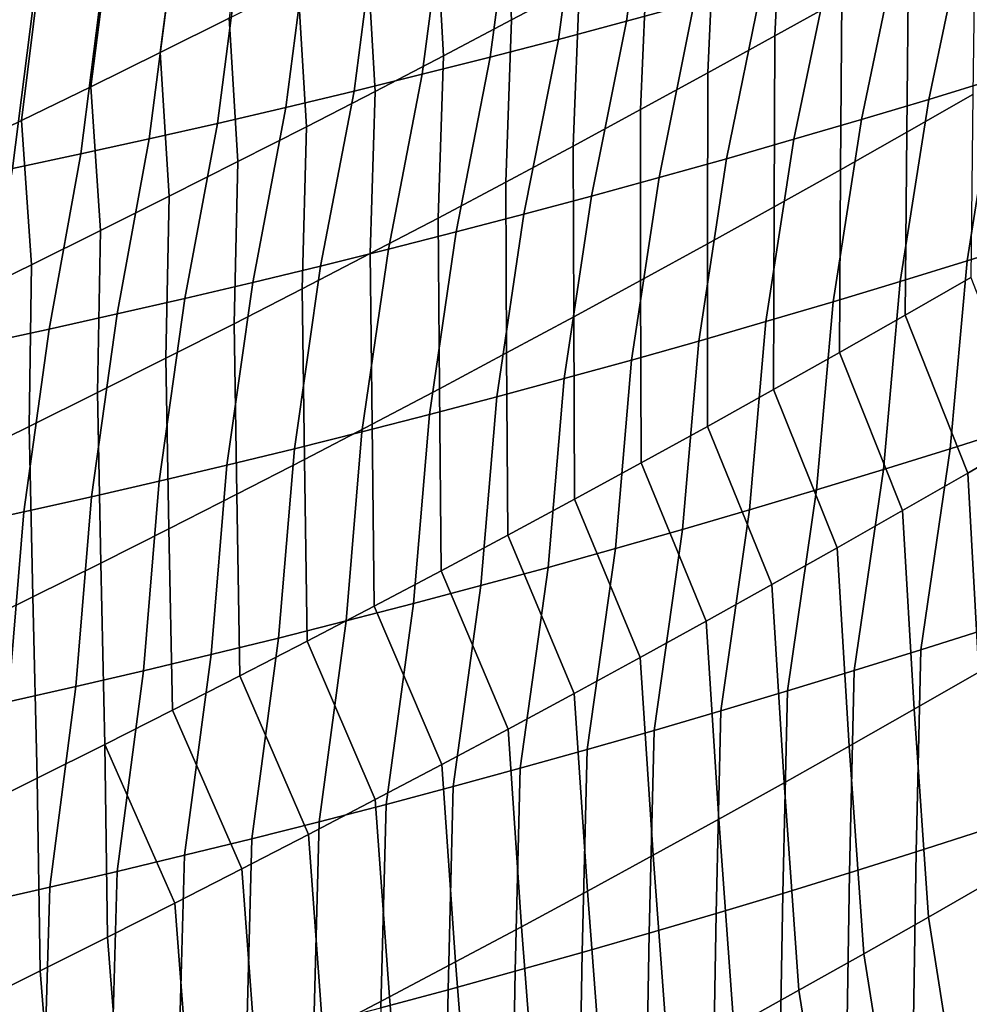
# Model space of a CAD drawing. Header units: metres. Extents: x -240 to 45, y -77 to 27.
# Tile 989 of 1056: x 25.24 to 26.62, y -24.83 to -23.39. Entities that reach past the tile are written whole.
import ezdxf

# ---------------------------------------------------------------- set-up
doc = ezdxf.new("R2010")
doc.units = ezdxf.units.M
doc.layers.add('solid_102011X2', color=7, linetype='CONTINUOUS')

msp = doc.modelspace()

# ---------------------------------------------------------------- linework, layer by layer
at = {"layer": 'solid_102011X2'}
for points in [[(26.438187, -23.358416, 79.651932), (26.340368, -23.412947, 79.629089), (26.351877, -23.175381, 79.303505), (26.450481, -23.120735, 79.325394)], [(26.054764, -23.336706, 79.239487), (25.955299, -23.389605, 79.218704), (25.944067, -23.180773, 78.881798), (26.04402, -23.128136, 78.901535)], [(26.155334, -23.155666, 123.684166), (26.123165, -23.391544, 123.391052), (26.222517, -23.364508, 123.363289), (26.254965, -23.128935, 123.656807)], [(26.055635, -23.181784, 123.711136), (26.023735, -23.417965, 123.418411), (26.123165, -23.391544, 123.391052), (26.155334, -23.155666, 123.684166)], [(25.441374, -23.437229, 78.787262), (25.469517, -23.224281, 78.452675), (25.571421, -23.173758, 78.470261), (25.542297, -23.386845, 78.805603)], [(25.955299, -23.389605, 79.218704), (25.855625, -23.442059, 79.198204), (25.843918, -23.232967, 78.862335), (25.944067, -23.180773, 78.881798)], [(25.95587, -23.207287, 123.737709), (25.924232, -23.443766, 123.445374), (26.023735, -23.417965, 123.418411), (26.055635, -23.181784, 123.711136)], [(26.340368, -23.412947, 79.629089), (26.242323, -23.467049, 79.606522), (26.253054, -23.229591, 79.281891), (26.351877, -23.175381, 79.303505)], [(25.856041, -23.232172, 123.763885), (25.824659, -23.468945, 123.471931), (25.924232, -23.443766, 123.445374), (25.95587, -23.207287, 123.737709)], [(25.340263, -23.487156, 78.769196), (25.367432, -23.274342, 78.435371), (25.469517, -23.224281, 78.452675), (25.441374, -23.437229, 78.787262)], [(26.718019, -23.220186, 123.218483), (26.619097, -23.250259, 123.248245), (26.565144, -23.505644, 122.971169), (26.663456, -23.475538, 122.941154)], [(25.756151, -23.256435, 123.789673), (25.725016, -23.493498, 123.498085), (25.824659, -23.468945, 123.471931), (25.856041, -23.232172, 123.763885)], [(25.855625, -23.442059, 79.198204), (25.755745, -23.494064, 79.177994), (25.743572, -23.284712, 78.843147), (25.843918, -23.232967, 78.862335)], [(26.242323, -23.467049, 79.606522), (26.144053, -23.520721, 79.584244), (26.154016, -23.283369, 79.260551), (26.253054, -23.229591, 79.281891)], [(26.619097, -23.250259, 123.248245), (26.520082, -23.27973, 123.277603), (26.466732, -23.535151, 123.000786), (26.565144, -23.505644, 122.971169)], [(26.629694, -23.498352, 80.017288), (26.533037, -23.553608, 79.992882), (26.535776, -23.303461, 79.675056), (26.633133, -23.248083, 79.698448)], [(25.656204, -23.280077, 123.815063), (25.625309, -23.517424, 123.523834), (25.725016, -23.493498, 123.498085), (25.756151, -23.256435, 123.789673)], [(25.238966, -23.536623, 78.751427), (25.265169, -23.323938, 78.418343), (25.367432, -23.274342, 78.435371), (25.340263, -23.487156, 78.769196)], [(25.556202, -23.303091, 123.840057), (25.525539, -23.540718, 123.549179), (25.625309, -23.517424, 123.523834), (25.656204, -23.280077, 123.815063)], [(26.144053, -23.520721, 79.584244), (26.045559, -23.573959, 79.562248), (26.054764, -23.336706, 79.239487), (26.154016, -23.283369, 79.260551)], [(26.520082, -23.27973, 123.277603), (26.42098, -23.308598, 123.306564), (26.368221, -23.564054, 123.029991), (26.466732, -23.535151, 123.000786)], [(25.755745, -23.494064, 79.177994), (25.655659, -23.545622, 79.158066), (25.64303, -23.336004, 78.824234), (25.743572, -23.284712, 78.843147)], [(25.456144, -23.32548, 123.864655), (25.425709, -23.563381, 123.57412), (25.525539, -23.540718, 123.549179), (25.556202, -23.303091, 123.840057)], [(26.42098, -23.308598, 123.306564), (26.321791, -23.336859, 123.335129), (26.269619, -23.592352, 123.0588), (26.368221, -23.564054, 123.029991)], [(26.533037, -23.553608, 79.992882), (26.436142, -23.608446, 79.96875), (26.438187, -23.358416, 79.651932), (26.535776, -23.303461, 79.675056)], [(25.137486, -23.585629, 78.73394), (25.162729, -23.373068, 78.401596), (25.265169, -23.323938, 78.418343), (25.238966, -23.536623, 78.751427)], [(25.356037, -23.347237, 123.888863), (25.325819, -23.585409, 123.598656), (25.425709, -23.563381, 123.57412), (25.456144, -23.32548, 123.864655)], [(25.655659, -23.545622, 79.158066), (25.555368, -23.596727, 79.138428), (25.542297, -23.386845, 78.805603), (25.64303, -23.336004, 78.824234)], [(26.045559, -23.573959, 79.562248), (25.946844, -23.626762, 79.540543), (25.955299, -23.389605, 79.218704), (26.054764, -23.336706, 79.239487)], [(26.321791, -23.336859, 123.335129), (26.222517, -23.364508, 123.363289), (26.170927, -23.620039, 123.087196), (26.269619, -23.592352, 123.0588)], [(25.25588, -23.368362, 123.912666), (25.225876, -23.606798, 123.622787), (25.325819, -23.585409, 123.598656), (25.356037, -23.347237, 123.888863)], [(25.155676, -23.388853, 123.936081), (25.125875, -23.62755, 123.646515), (25.225876, -23.606798, 123.622787), (25.25588, -23.368362, 123.912666)], [(26.222517, -23.364508, 123.363289), (26.123165, -23.391544, 123.391052), (26.072147, -23.647116, 123.115189), (26.170927, -23.620039, 123.087196)], [(26.436142, -23.608446, 79.96875), (26.339005, -23.662863, 79.944908), (26.340368, -23.412947, 79.629089), (26.438187, -23.358416, 79.651932)], [(25.555368, -23.596727, 79.138428), (25.45488, -23.647379, 79.119095), (25.441374, -23.437229, 78.787262), (25.542297, -23.386845, 78.805603)], [(25.946844, -23.626762, 79.540543), (25.847912, -23.679127, 79.519135), (25.855625, -23.442059, 79.198204), (25.955299, -23.389605, 79.218704)], [(26.123165, -23.391544, 123.391052), (26.023735, -23.417965, 123.418411), (25.973286, -23.673574, 123.142776), (26.072147, -23.647116, 123.115189)], [(26.339005, -23.662863, 79.944908), (26.241632, -23.716858, 79.921356), (26.242323, -23.467049, 79.606522), (26.340368, -23.412947, 79.629089)], [(26.023735, -23.417965, 123.418411), (25.924232, -23.443766, 123.445374), (25.87434, -23.699417, 123.169952), (25.973286, -23.673574, 123.142776)], [(25.45488, -23.647379, 79.119095), (25.354191, -23.697575, 79.100052), (25.340263, -23.487156, 78.769196), (25.441374, -23.437229, 78.787262)], [(25.847912, -23.679127, 79.519135), (25.748764, -23.731049, 79.498024), (25.755745, -23.494064, 79.177994), (25.855625, -23.442059, 79.198204)], [(25.924232, -23.443766, 123.445374), (25.824659, -23.468945, 123.471931), (25.775318, -23.724636, 123.196724), (25.87434, -23.699417, 123.169952)], [(26.761667, -23.444838, 122.910736), (26.663456, -23.475538, 122.941154), (26.62118, -23.741676, 122.672913), (26.718948, -23.710886, 122.642136)], [(25.824659, -23.468945, 123.471931), (25.725016, -23.493498, 123.498085), (25.67622, -23.749231, 123.223083), (25.775318, -23.724636, 123.196724)], [(26.241632, -23.716858, 79.921356), (26.144026, -23.770428, 79.898102), (26.144053, -23.520721, 79.584244), (26.242323, -23.467049, 79.606522)], [(26.663456, -23.475538, 122.941154), (26.565144, -23.505644, 122.971169), (26.5233, -23.771873, 122.703278), (26.62118, -23.741676, 122.672913)], [(25.354191, -23.697575, 79.100052), (25.253307, -23.747311, 79.081306), (25.238966, -23.536623, 78.751427), (25.340263, -23.487156, 78.769196)], [(25.725016, -23.493498, 123.498085), (25.625309, -23.517424, 123.523834), (25.577051, -23.773199, 123.249039), (25.67622, -23.749231, 123.223083)], [(25.748764, -23.731049, 79.498024), (25.649401, -23.782526, 79.477203), (25.655659, -23.545622, 79.158066), (25.755745, -23.494064, 79.177994)], [(26.530991, -23.821051, 80.29789), (26.533037, -23.553608, 79.992882), (26.629694, -23.498352, 80.017288), (26.626945, -23.766031, 80.323288)], [(26.565144, -23.505644, 122.971169), (26.466732, -23.535151, 123.000786), (26.425312, -23.801472, 122.733238), (26.5233, -23.771873, 122.703278)], [(25.625309, -23.517424, 123.523834), (25.525539, -23.540718, 123.549179), (25.477812, -23.796537, 123.274582), (25.577051, -23.773199, 123.249039)], [(26.144026, -23.770428, 79.898102), (26.046186, -23.82357, 79.875137), (26.045559, -23.573959, 79.562248), (26.144053, -23.520721, 79.584244)], [(25.253307, -23.747311, 79.081306), (25.152231, -23.796587, 79.062874), (25.137486, -23.585629, 78.73394), (25.238966, -23.536623, 78.751427)], [(25.525539, -23.540718, 123.549179), (25.425709, -23.563381, 123.57412), (25.378504, -23.819242, 123.299713), (25.477812, -23.796537, 123.274582)], [(26.466732, -23.535151, 123.000786), (26.368221, -23.564054, 123.029991), (26.327221, -23.830467, 122.762779), (26.425312, -23.801472, 122.733238)], [(25.649401, -23.782526, 79.477203), (25.549826, -23.833555, 79.456688), (25.555368, -23.596727, 79.138428), (25.655659, -23.545622, 79.158066)], [(26.434786, -23.87566, 80.272781), (26.436142, -23.608446, 79.96875), (26.533037, -23.553608, 79.992882), (26.530991, -23.821051, 80.29789)], [(25.425709, -23.563381, 123.57412), (25.325819, -23.585409, 123.598656), (25.279131, -23.841311, 123.324432), (25.378504, -23.819242, 123.299713)], [(26.368221, -23.564054, 123.029991), (26.269619, -23.592352, 123.0588), (26.229027, -23.858858, 122.791916), (26.327221, -23.830467, 122.762779)], [(25.325819, -23.585409, 123.598656), (25.225876, -23.606798, 123.622787), (25.179697, -23.862743, 123.34874), (25.279131, -23.841311, 123.324432)], [(26.046186, -23.82357, 79.875137), (25.948118, -23.87628, 79.852478), (25.946844, -23.626762, 79.540543), (26.045559, -23.573959, 79.562248)], [(25.549826, -23.833555, 79.456688), (25.450043, -23.884136, 79.436478), (25.45488, -23.647379, 79.119095), (25.555368, -23.596727, 79.138428)], [(26.269619, -23.592352, 123.0588), (26.170927, -23.620039, 123.087196), (26.130733, -23.886641, 122.820641), (26.229027, -23.858858, 122.791916)], [(26.338333, -23.929853, 80.247963), (26.339005, -23.662863, 79.944908), (26.436142, -23.608446, 79.96875), (26.434786, -23.87566, 80.272781)], [(25.948118, -23.87628, 79.852478), (25.849821, -23.928556, 79.830124), (25.847912, -23.679127, 79.519135), (25.946844, -23.626762, 79.540543)], [(26.170927, -23.620039, 123.087196), (26.072147, -23.647116, 123.115189), (26.032345, -23.913811, 122.848946), (26.130733, -23.886641, 122.820641)], [(25.450043, -23.884136, 79.436478), (25.350054, -23.934267, 79.41658), (25.354191, -23.697575, 79.100052), (25.45488, -23.647379, 79.119095)], [(26.072147, -23.647116, 123.115189), (25.973286, -23.673574, 123.142776), (25.933865, -23.940365, 122.876846), (26.032345, -23.913811, 122.848946)], [(26.241634, -23.983631, 80.22345), (26.241632, -23.716858, 79.921356), (26.339005, -23.662863, 79.944908), (26.338333, -23.929853, 80.247963)], [(25.849821, -23.928556, 79.830124), (25.751299, -23.980398, 79.808067), (25.748764, -23.731049, 79.498024), (25.847912, -23.679127, 79.519135)], [(25.973286, -23.673574, 123.142776), (25.87434, -23.699417, 123.169952), (25.835297, -23.966301, 122.904327), (25.933865, -23.940365, 122.876846)], [(25.350054, -23.934267, 79.41658), (25.249861, -23.983944, 79.396988), (25.253307, -23.747311, 79.081306), (25.354191, -23.697575, 79.100052)], [(25.87434, -23.699417, 123.169952), (25.775318, -23.724636, 123.196724), (25.736639, -23.991613, 122.931389), (25.835297, -23.966301, 122.904327)], [(26.62118, -23.741676, 122.672913), (26.596708, -24.016272, 122.412544), (26.694284, -23.985271, 122.381271), (26.718948, -23.710886, 122.642136)], [(25.775318, -23.724636, 123.196724), (25.67622, -23.749231, 123.223083), (25.637901, -24.016302, 122.958038), (25.736639, -23.991613, 122.931389)], [(26.144693, -24.036989, 80.199242), (26.144026, -23.770428, 79.898102), (26.241632, -23.716858, 79.921356), (26.241634, -23.983631, 80.22345)], [(25.751299, -23.980398, 79.808067), (25.652555, -24.031797, 79.786324), (25.649401, -23.782526, 79.477203), (25.748764, -23.731049, 79.498024)], [(26.5233, -23.771873, 122.703278), (26.499012, -24.046677, 122.443398), (26.596708, -24.016272, 122.412544), (26.62118, -23.741676, 122.672913)], [(25.249861, -23.983944, 79.396988), (25.149466, -24.033163, 79.377708), (25.152231, -23.796587, 79.062874), (25.253307, -23.747311, 79.081306)], [(25.67622, -23.749231, 123.223083), (25.577051, -23.773199, 123.249039), (25.53908, -24.040363, 122.984276), (25.637901, -24.016302, 122.958038)], [(25.577051, -23.773199, 123.249039), (25.477812, -23.796537, 123.274582), (25.440182, -24.063793, 123.010094), (25.53908, -24.040363, 122.984276)], [(26.04751, -24.089926, 80.175331), (26.046186, -23.82357, 79.875137), (26.144026, -23.770428, 79.898102), (26.144693, -24.036989, 80.199242)], [(26.425312, -23.801472, 122.733238), (26.401197, -24.076483, 122.473839), (26.499012, -24.046677, 122.443398), (26.5233, -23.771873, 122.703278)], [(26.717115, -23.997107, 80.641403), (26.622145, -24.052147, 80.614761), (26.530991, -23.821051, 80.29789), (26.626945, -23.766031, 80.323288)], [(25.652555, -24.031797, 79.786324), (25.553591, -24.082756, 79.764893), (25.549826, -23.833555, 79.456688), (25.649401, -23.782526, 79.477203)], [(25.477812, -23.796537, 123.274582), (25.378504, -23.819242, 123.299713), (25.341208, -24.08659, 123.035492), (25.440182, -24.063793, 123.010094)], [(26.327221, -23.830467, 122.762779), (26.303267, -24.105686, 122.50386), (26.401197, -24.076483, 122.473839), (26.425312, -23.801472, 122.733238)], [(25.378504, -23.819242, 123.299713), (25.279131, -23.841311, 123.324432), (25.242161, -24.108751, 123.060471), (25.341208, -24.08659, 123.035492)], [(25.95009, -24.142437, 80.151741), (25.948118, -23.87628, 79.852478), (26.046186, -23.82357, 79.875137), (26.04751, -24.089926, 80.175331)], [(26.229027, -23.858858, 122.791916), (26.205225, -24.134283, 122.533455), (26.303267, -24.105686, 122.50386), (26.327221, -23.830467, 122.762779)], [(26.622145, -24.052147, 80.614761), (26.526915, -24.106787, 80.588417), (26.434786, -23.87566, 80.272781), (26.530991, -23.821051, 80.29789)], [(25.279131, -23.841311, 123.324432), (25.179697, -23.862743, 123.34874), (25.143044, -24.130274, 123.085037), (25.242161, -24.108751, 123.060471)], [(25.553591, -24.082756, 79.764893), (25.454409, -24.13327, 79.743774), (25.450043, -23.884136, 79.436478), (25.549826, -23.833555, 79.456688)], [(26.130733, -23.886641, 122.820641), (26.107077, -24.16227, 122.562637), (26.205225, -24.134283, 122.533455), (26.229027, -23.858858, 122.791916)], [(25.454409, -24.13327, 79.743774), (25.355013, -24.18334, 79.722977), (25.350054, -23.934267, 79.41658), (25.450043, -23.884136, 79.436478)], [(25.852434, -24.194519, 80.128456), (25.849821, -23.928556, 79.830124), (25.948118, -23.87628, 79.852478), (25.95009, -24.142437, 80.151741)], [(26.032345, -23.913811, 122.848946), (26.008821, -24.189644, 122.591393), (26.107077, -24.16227, 122.562637), (26.130733, -23.886641, 122.820641)], [(26.526915, -24.106787, 80.588417), (26.431427, -24.16102, 80.562378), (26.338333, -23.929853, 80.247963), (26.434786, -23.87566, 80.272781)], [(25.933865, -23.940365, 122.876846), (25.910463, -24.2164, 122.619736), (26.008821, -24.189644, 122.591393), (26.032345, -23.913811, 122.848946)], [(25.754545, -24.246174, 80.105492), (25.751299, -23.980398, 79.808067), (25.849821, -23.928556, 79.830124), (25.852434, -24.194519, 80.128456)], [(26.431427, -24.16102, 80.562378), (26.335684, -24.214849, 80.536644), (26.241634, -23.983631, 80.22345), (26.338333, -23.929853, 80.247963)], [(25.355013, -24.18334, 79.722977), (25.255404, -24.23296, 79.702499), (25.249861, -23.983944, 79.396988), (25.350054, -23.934267, 79.41658)], [(25.835297, -23.966301, 122.904327), (25.812006, -24.242537, 122.647644), (25.910463, -24.2164, 122.619736), (25.933865, -23.940365, 122.876846)], [(25.736639, -23.991613, 122.931389), (25.713453, -24.268051, 122.675133), (25.812006, -24.242537, 122.647644), (25.835297, -23.966301, 122.904327)], [(25.255404, -24.23296, 79.702499), (25.155584, -24.282129, 79.68235), (25.149466, -24.033163, 79.377708), (25.249861, -23.983944, 79.396988)], [(25.656425, -24.297394, 80.08284), (25.652555, -24.031797, 79.786324), (25.751299, -23.980398, 79.808067), (25.754545, -24.246174, 80.105492)], [(26.335684, -24.214849, 80.536644), (26.239687, -24.268267, 80.511215), (26.144693, -24.036989, 80.199242), (26.241634, -23.983631, 80.22345)], [(26.694284, -23.985271, 122.381271), (26.596708, -24.016272, 122.412544), (26.553501, -24.310215, 122.172264), (26.650625, -24.279289, 122.140686)], [(25.637901, -24.016302, 122.958038), (25.614805, -24.292936, 122.702202), (25.713453, -24.268051, 122.675133), (25.736639, -23.991613, 122.931389)], [(26.733086, -24.287827, 80.925194), (26.638628, -24.342609, 80.897499), (26.622145, -24.052147, 80.614761), (26.717115, -23.997107, 80.641403)], [(25.53908, -24.040363, 122.984276), (25.516069, -24.317192, 122.728844), (25.614805, -24.292936, 122.702202), (25.637901, -24.016302, 122.958038)], [(26.596708, -24.016272, 122.412544), (26.499012, -24.046677, 122.443398), (26.456247, -24.340551, 122.203415), (26.553501, -24.310215, 122.172264)], [(25.558077, -24.348177, 80.060516), (25.553591, -24.082756, 79.764893), (25.652555, -24.031797, 79.786324), (25.656425, -24.297394, 80.08284)], [(25.440182, -24.063793, 123.010094), (25.417244, -24.340816, 122.755058), (25.516069, -24.317192, 122.728844), (25.53908, -24.040363, 122.984276)], [(26.239687, -24.268267, 80.511215), (26.14344, -24.321274, 80.486099), (26.04751, -24.089926, 80.175331), (26.144693, -24.036989, 80.199242)], [(26.499012, -24.046677, 122.443398), (26.401197, -24.076483, 122.473839), (26.358864, -24.370291, 122.234154), (26.456247, -24.340551, 122.203415)], [(26.638628, -24.342609, 80.897499), (26.543901, -24.396997, 80.87011), (26.526915, -24.106787, 80.588417), (26.622145, -24.052147, 80.614761)], [(25.341208, -24.08659, 123.035492), (25.318335, -24.363802, 122.780846), (25.417244, -24.340816, 122.755058), (25.440182, -24.063793, 123.010094)], [(25.242161, -24.108751, 123.060471), (25.219341, -24.38615, 122.806206), (25.318335, -24.363802, 122.780846), (25.341208, -24.08659, 123.035492)], [(25.459503, -24.398523, 80.038513), (25.454409, -24.13327, 79.743774), (25.553591, -24.082756, 79.764893), (25.558077, -24.348177, 80.060516)], [(26.401197, -24.076483, 122.473839), (26.303267, -24.105686, 122.50386), (26.261358, -24.399431, 122.264458), (26.358864, -24.370291, 122.234154)], [(26.14344, -24.321274, 80.486099), (26.046946, -24.373865, 80.461296), (25.95009, -24.142437, 80.151741), (26.04751, -24.089926, 80.175331)], [(25.143044, -24.130274, 123.085037), (25.12027, -24.407856, 122.831139), (25.219341, -24.38615, 122.806206), (25.242161, -24.108751, 123.060471)], [(26.303267, -24.105686, 122.50386), (26.205225, -24.134283, 122.533455), (26.163731, -24.427971, 122.294342), (26.261358, -24.399431, 122.264458)], [(26.543901, -24.396997, 80.87011), (26.448906, -24.450989, 80.843033), (26.431427, -24.16102, 80.562378), (26.526915, -24.106787, 80.588417)], [(25.360706, -24.448431, 80.016838), (25.355013, -24.18334, 79.722977), (25.454409, -24.13327, 79.743774), (25.459503, -24.398523, 80.038513)], [(26.046946, -24.373865, 80.461296), (25.950205, -24.426039, 80.436821), (25.852434, -24.194519, 80.128456), (25.95009, -24.142437, 80.151741)], [(26.205225, -24.134283, 122.533455), (26.107077, -24.16227, 122.562637), (26.065985, -24.455902, 122.323799), (26.163731, -24.427971, 122.294342)], [(26.448906, -24.450989, 80.843033), (26.353649, -24.50458, 80.816277), (26.335684, -24.214849, 80.536644), (26.431427, -24.16102, 80.562378)], [(26.107077, -24.16227, 122.562637), (26.008821, -24.189644, 122.591393), (25.968126, -24.483223, 122.352837), (26.065985, -24.455902, 122.323799)], [(25.261688, -24.497896, 79.995499), (25.255404, -24.23296, 79.702499), (25.355013, -24.18334, 79.722977), (25.360706, -24.448431, 80.016838)], [(26.008821, -24.189644, 122.591393), (25.910463, -24.2164, 122.619736), (25.870153, -24.50993, 122.381439), (25.968126, -24.483223, 122.352837)], [(25.950205, -24.426039, 80.436821), (25.85322, -24.477793, 80.412659), (25.754545, -24.246174, 80.105492), (25.852434, -24.194519, 80.128456)], [(25.910463, -24.2164, 122.619736), (25.812006, -24.242537, 122.647644), (25.772074, -24.536018, 122.409615), (25.870153, -24.50993, 122.381439)], [(26.353649, -24.50458, 80.816277), (26.258129, -24.557766, 80.789833), (26.239687, -24.268267, 80.511215), (26.335684, -24.214849, 80.536644)], [(25.162455, -24.546917, 79.974487), (25.155584, -24.282129, 79.68235), (25.255404, -24.23296, 79.702499), (25.261688, -24.497896, 79.995499)], [(25.85322, -24.477793, 80.412659), (25.755995, -24.529125, 80.388824), (25.656425, -24.297394, 80.08284), (25.754545, -24.246174, 80.105492)], [(25.812006, -24.242537, 122.647644), (25.713453, -24.268051, 122.675133), (25.673889, -24.561487, 122.437363), (25.772074, -24.536018, 122.409615)], [(25.713453, -24.268051, 122.675133), (25.614805, -24.292936, 122.702202), (25.5756, -24.586332, 122.464676), (25.673889, -24.561487, 122.437363)], [(26.258129, -24.557766, 80.789833), (26.16235, -24.610548, 80.76371), (26.14344, -24.321274, 80.486099), (26.239687, -24.268267, 80.511215)], [(26.553501, -24.310215, 122.172264), (26.546682, -24.605528, 121.934929), (26.643858, -24.574354, 121.902733), (26.650625, -24.279289, 122.140686)], [(25.614805, -24.292936, 122.702202), (25.516069, -24.317192, 122.728844), (25.477211, -24.610548, 122.491562), (25.5756, -24.586332, 122.464676)], [(25.755995, -24.529125, 80.388824), (25.658533, -24.58003, 80.365318), (25.558077, -24.348177, 80.060516), (25.656425, -24.297394, 80.08284)], [(25.516069, -24.317192, 122.728844), (25.417244, -24.340816, 122.755058), (25.378727, -24.634132, 122.518013), (25.477211, -24.610548, 122.491562)], [(26.456247, -24.340551, 122.203415), (26.449364, -24.63611, 121.966698), (26.546682, -24.605528, 121.934929), (26.553501, -24.310215, 122.172264)], [(26.16235, -24.610548, 80.76371), (26.066313, -24.662922, 80.737915), (26.046946, -24.373865, 80.461296), (26.14344, -24.321274, 80.486099)], [(25.417244, -24.340816, 122.755058), (25.318335, -24.363802, 122.780846), (25.280146, -24.657084, 122.544037), (25.378727, -24.634132, 122.518013)], [(25.658533, -24.58003, 80.365318), (25.560835, -24.630508, 80.34214), (25.459503, -24.398523, 80.038513), (25.558077, -24.348177, 80.060516)], [(26.358864, -24.370291, 122.234154), (26.351906, -24.666098, 121.998032), (26.449364, -24.63611, 121.966698), (26.456247, -24.340551, 122.203415)], [(26.564705, -24.700861, 81.137695), (26.543901, -24.396997, 80.87011), (26.638628, -24.342609, 80.897499), (26.65897, -24.646797, 81.166115)], [(25.318335, -24.363802, 122.780846), (25.219341, -24.38615, 122.806206), (25.181475, -24.679398, 122.569626), (25.280146, -24.657084, 122.544037)], [(26.066313, -24.662922, 80.737915), (25.970022, -24.714886, 80.712448), (25.950205, -24.426039, 80.436821), (26.046946, -24.373865, 80.461296)], [(26.261358, -24.399431, 122.264458), (26.254311, -24.695484, 122.028931), (26.351906, -24.666098, 121.998032), (26.358864, -24.370291, 122.234154)], [(25.560835, -24.630508, 80.34214), (25.462904, -24.680557, 80.319298), (25.360706, -24.448431, 80.016838), (25.459503, -24.398523, 80.038513)], [(26.163731, -24.427971, 122.294342), (26.156584, -24.724268, 122.059402), (26.254311, -24.695484, 122.028931), (26.261358, -24.399431, 122.264458)], [(26.470165, -24.754536, 81.109596), (26.448906, -24.450989, 80.843033), (26.543901, -24.396997, 80.87011), (26.564705, -24.700861, 81.137695)], [(25.970022, -24.714886, 80.712448), (25.873482, -24.766436, 80.687317), (25.85322, -24.477793, 80.412659), (25.950205, -24.426039, 80.436821)], [(26.065985, -24.455902, 122.323799), (26.058725, -24.752443, 122.089432), (26.156584, -24.724268, 122.059402), (26.163731, -24.427971, 122.294342)], [(25.266357, -24.779356, 80.274635), (25.261688, -24.497896, 79.995499), (25.360706, -24.448431, 80.016838), (25.364744, -24.730173, 80.296799)], [(25.462904, -24.680557, 80.319298), (25.364744, -24.730173, 80.296799), (25.360706, -24.448431, 80.016838)], [(25.968126, -24.483223, 122.352837), (25.960741, -24.780006, 122.119026), (26.058725, -24.752443, 122.089432), (26.065985, -24.455902, 122.323799)], [(26.375353, -24.807816, 81.081833), (26.353649, -24.50458, 80.816277), (26.448906, -24.450989, 80.843033), (26.470165, -24.754536, 81.109596)], [(25.873482, -24.766436, 80.687317), (25.776691, -24.81757, 80.662514), (25.755995, -24.529125, 80.388824), (25.85322, -24.477793, 80.412659)], [(25.870153, -24.50993, 122.381439), (25.862633, -24.806953, 122.148186), (25.960741, -24.780006, 122.119026), (25.968126, -24.483223, 122.352837)], [(25.167746, -24.8281, 80.252815), (25.162455, -24.546917, 79.974487), (25.261688, -24.497896, 79.995499), (25.266357, -24.779356, 80.274635)], [(26.28027, -24.860701, 81.05439), (26.258129, -24.557766, 80.789833), (26.353649, -24.50458, 80.816277), (26.375353, -24.807816, 81.081833)], [(25.772074, -24.536018, 122.409615), (25.764402, -24.833282, 122.17691), (25.862633, -24.806953, 122.148186), (25.870153, -24.50993, 122.381439)], [(25.776691, -24.81757, 80.662514), (25.679653, -24.868286, 80.638054), (25.658533, -24.58003, 80.365318), (25.755995, -24.529125, 80.388824)], [(25.673889, -24.561487, 122.437363), (25.666056, -24.858988, 122.205193), (25.764402, -24.833282, 122.17691), (25.772074, -24.536018, 122.409615)], [(25.5756, -24.586332, 122.464676), (25.567595, -24.884068, 122.233032), (25.666056, -24.858988, 122.205193), (25.673889, -24.561487, 122.437363)], [(26.184919, -24.913189, 81.027275), (26.16235, -24.610548, 80.76371), (26.258129, -24.557766, 80.789833), (26.28027, -24.860701, 81.05439)], [(26.546682, -24.605528, 121.934929), (26.541756, -24.912424, 121.712105), (26.639008, -24.881062, 121.679291), (26.643858, -24.574354, 121.902733)], [(25.477211, -24.610548, 122.491562), (25.469021, -24.908516, 122.260437), (25.567595, -24.884068, 122.233032), (25.5756, -24.586332, 122.464676)], [(25.679653, -24.868286, 80.638054), (25.582373, -24.918581, 80.613937), (25.560835, -24.630508, 80.34214), (25.658533, -24.58003, 80.365318)], [(26.449364, -24.63611, 121.966698), (26.444347, -24.943197, 121.744476), (26.541756, -24.912424, 121.712105), (26.546682, -24.605528, 121.934929)], [(25.378727, -24.634132, 122.518013), (25.37034, -24.932331, 122.287392), (25.469021, -24.908516, 122.260437), (25.477211, -24.610548, 122.491562)], [(26.089306, -24.965275, 81.000496), (26.066313, -24.662922, 80.737915), (26.16235, -24.610548, 80.76371), (26.184919, -24.913189, 81.027275)], [(25.280146, -24.657084, 122.544037), (25.271551, -24.955507, 122.313911), (25.37034, -24.932331, 122.287392), (25.378727, -24.634132, 122.518013)], [(25.582373, -24.918581, 80.613937), (25.484852, -24.968452, 80.590157), (25.462904, -24.680557, 80.319298), (25.560835, -24.630508, 80.34214)], [(26.351906, -24.666098, 121.998032), (26.346786, -24.973375, 121.776405), (26.444347, -24.943197, 121.744476), (26.449364, -24.63611, 121.966698)], [(26.706842, -24.950377, 81.427383), (26.612757, -25.00432, 81.397774), (26.564705, -24.700861, 81.137695), (26.65897, -24.646797, 81.166115)], [(25.181475, -24.679398, 122.569626), (25.172661, -24.978045, 122.339989), (25.271551, -24.955507, 122.313911), (25.280146, -24.657084, 122.544037)], [(25.993429, -25.016958, 80.97406), (25.970022, -24.714886, 80.712448), (26.066313, -24.662922, 80.737915), (26.089306, -24.965275, 81.000496)], [(26.254311, -24.695484, 122.028931), (26.249077, -25.002953, 121.807899), (26.346786, -24.973375, 121.776405), (26.351906, -24.666098, 121.998032)], [(25.484852, -24.968452, 80.590157), (25.387093, -25.017899, 80.566727), (25.364744, -24.730173, 80.296799), (25.462904, -24.680557, 80.319298)], [(26.156584, -24.724268, 122.059402), (26.151222, -25.031927, 121.838943), (26.249077, -25.002953, 121.807899), (26.254311, -24.695484, 122.028931)], [(26.612757, -25.00432, 81.397774), (26.518385, -25.057878, 81.3685), (26.470165, -24.754536, 81.109596), (26.564705, -24.700861, 81.137695)], [(25.897293, -25.068237, 80.947968), (25.873482, -24.766436, 80.687317), (25.970022, -24.714886, 80.712448), (25.993429, -25.016958, 80.97406)], [(25.387093, -25.017899, 80.566727), (25.289099, -25.066917, 80.543655), (25.266357, -24.779356, 80.274635), (25.364744, -24.730173, 80.296799)], [(26.058725, -24.752443, 122.089432), (26.053223, -25.060293, 121.869553), (26.151222, -25.031927, 121.838943), (26.156584, -24.724268, 122.059402)], [(25.960741, -24.780006, 122.119026), (25.955084, -25.088049, 121.899704), (26.053223, -25.060293, 121.869553), (26.058725, -24.752443, 122.089432)], [(26.518385, -25.057878, 81.3685), (26.423731, -25.11105, 81.339561), (26.375353, -24.807816, 81.081833), (26.470165, -24.754536, 81.109596)], [(25.289099, -25.066917, 80.543655), (25.190872, -25.115505, 80.520927), (25.167746, -24.8281, 80.252815), (25.266357, -24.779356, 80.274635)], [(25.8009, -25.119106, 80.922211), (25.776691, -24.81757, 80.662514), (25.873482, -24.766436, 80.687317), (25.897293, -25.068237, 80.947968)], [(25.862633, -24.806953, 122.148186), (25.85681, -25.115187, 121.92942), (25.955084, -25.088049, 121.899704), (25.960741, -24.780006, 122.119026)], [(25.764402, -24.833282, 122.17691), (25.758402, -25.141705, 121.958687), (25.85681, -25.115187, 121.92942), (25.862633, -24.806953, 122.148186)], [(26.423731, -25.11105, 81.339561), (26.328798, -25.163834, 81.310959), (26.28027, -24.860701, 81.05439), (26.375353, -24.807816, 81.081833)], [(25.704252, -25.169565, 80.896812), (25.679653, -24.868286, 80.638054), (25.776691, -24.81757, 80.662514), (25.8009, -25.119106, 80.922211)]]:
    msp.add_3dface(points, dxfattribs=at)

doc.saveas('drawing.dxf')
